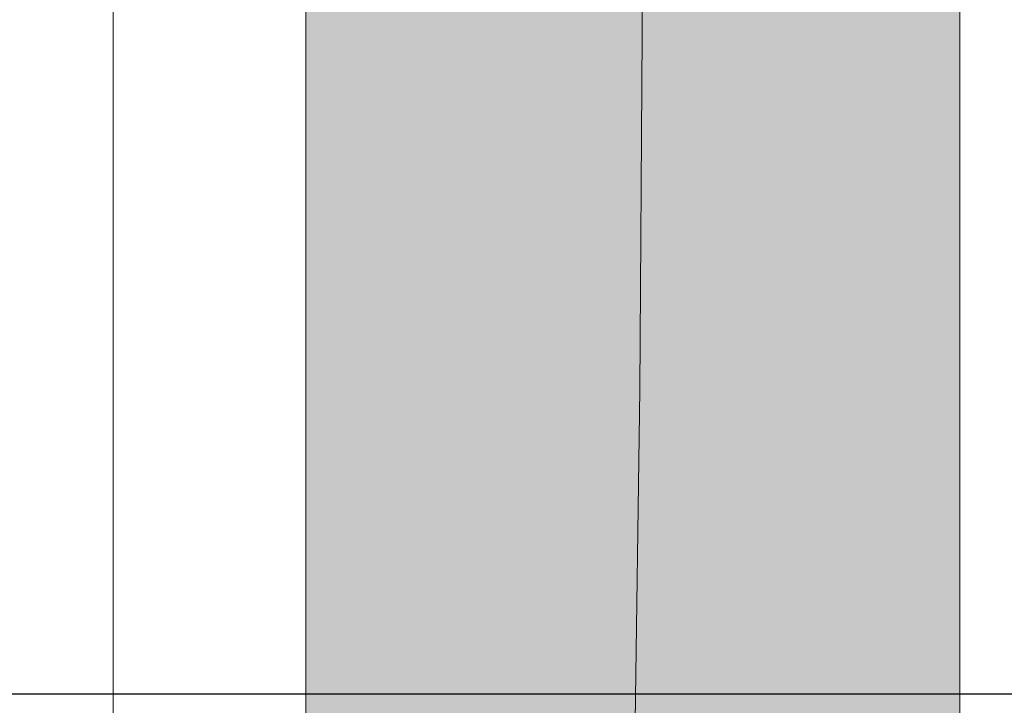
# Model space of a CAD drawing. Header units: millimetres. Extents: x 28291 to 177760, y -399809 to -170937.
# Tile 678 of 905: x 74696 to 74729, y -197701 to -197678. Entities that reach past the tile are written whole.
import ezdxf

# ---------------------------------------------------------------- set-up
doc = ezdxf.new("R2010")
doc.units = ezdxf.units.MM
doc.linetypes.add('CARKOVANA', pattern=[7.5, 5, -2.5])
doc.linetypes.add('HIDDEN2', pattern=[4.7625, 3.175, -1.5875])
doc.layers.get('0').update_dxf_attribs({"lineweight": 0})
doc.layers.add('!! 1_Wyburzenia', color=252, linetype='CARKOVANA', lineweight=13, true_color=0x696969)
doc.layers.add('!! 1_WYBURZENIA HATCH', color=253, linetype='Continuous', lineweight=0)
doc.layers.add('!! 2_wypos-sanitarne', color=240, linetype='Continuous', lineweight=9)
doc.layers.add('!! 1_zabudowa GK', color=33, linetype='Continuous')

# ---------------------------------------------------------------- blocks, each defined once
blk = doc.blocks.new('A$C324a30b8')
for points in [[(0, 0.01049), (0, -0.71083)], [(-0.17832, -0.47832), (-0.17797, -0.23916), (-0.17727, -0.11958), (-0.17552, 0)]]:
    blk.add_lwpolyline(points)

msp = doc.modelspace()

# ---------------------------------------------------------------- hatches: boundary and pattern name
at = {"layer": '!! 1_WYBURZENIA HATCH'}
h = msp.add_hatch(dxfattribs=at)
h.set_pattern_fill('AR-CONC', color=256, scale=0.1)
h.paths.add_polyline_path([(74705.42327, -198014.5883), (74727.42327, -198014.5883), (74727.42327, -197538.5883), (74705.42327, -197538.5883)])

# ---------------------------------------------------------------- linework, layer by layer
at = {"layer": '!! 1_Wyburzenia', "linetype": 'HIDDEN2', "ltscale": 3}
msp.add_line((74727.42327, -198014.5883), (74727.42327, -197538.5883), dxfattribs=at)
msp.add_lwpolyline([(74705.42327, -197538.5883), (74705.42327, -198046.5883)], dxfattribs=at)
at = {"layer": '!! 1_WYBURZENIA HATCH'}
msp.add_lwpolyline([(74705.42327, -198014.5883), (74727.42327, -198014.5883), (74727.42327, -197538.5883), (74705.42327, -197538.5883)], close=True, dxfattribs=at)
at = {"layer": '!! 1_zabudowa GK'}
msp.add_lwpolyline([(74755.29274, -197701.0883), (74545.04643, -197701.0883)], dxfattribs=at)

# ---------------------------------------------------------------- block references
at = {"layer": '!! 2_wypos-sanitarne', "xscale": 100, "yscale": 100, "zscale": 100, "rotation": 180}
msp.add_blockref('A$C324a30b8', (74698.9351, -197702.80925), dxfattribs=at)

doc.saveas('drawing.dxf')
